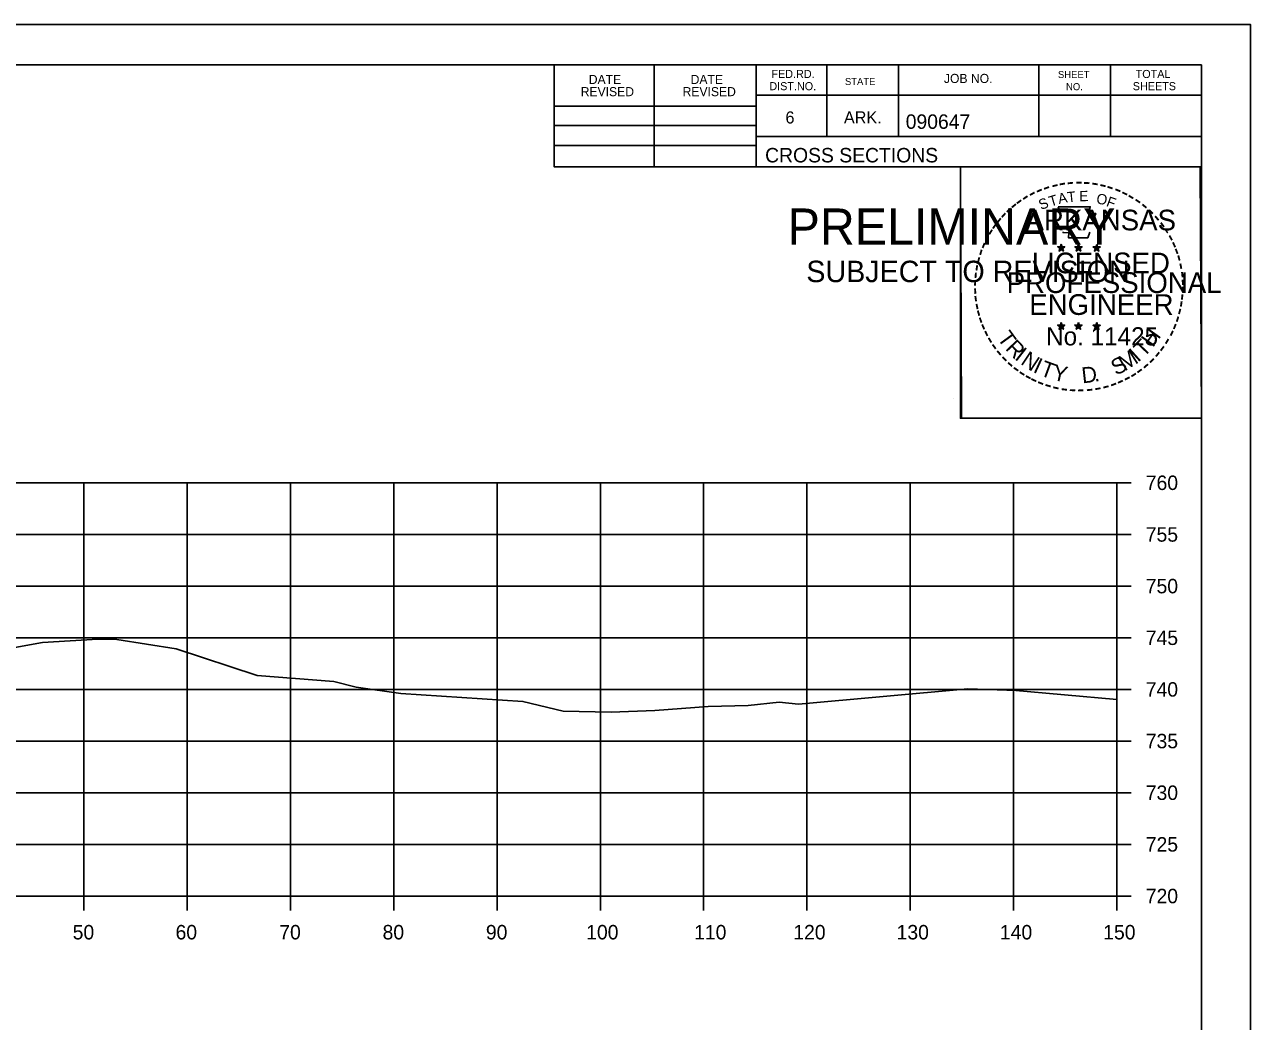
# Model space of a CAD drawing. Extents: x 1202951 to 1376887, y 378065 to 728038.
# Drawn here: x 1370161 to 1370279.6, y 380588.4 to 380684.9 of the extents above; entities that cross this region are included whole.
import ezdxf

# ---------------------------------------------------------------- set-up
doc = ezdxf.new("R2010")
doc.units = 0
for name, color, linetype in [('R_Axis', 7, 'Continuous'), ('R_Axis Annot', 7, 'Continuous'), ('R_Exist Surface', 7, 'Continuous'), ('R_Grid', 7, 'Continuous'), ('R_No Plot', 7, 'Continuous')]:
    doc.layers.add(name, color=color, linetype=linetype)

msp = doc.modelspace()

# ---------------------------------------------------------------- linework, layer by layer
at = {"layer": 'R_Axis'}
for p, q in [((1370266.7, 380600.52), (1370266.7, 380640.52)), ((1370268.1, 380640.52), (1370266.7, 380640.52)), ((1370268.1, 380635.52), (1370266.7, 380635.52)), ((1370268.1, 380630.52), (1370266.7, 380630.52)), ((1370268.1, 380625.52), (1370266.7, 380625.52)), ((1370268.1, 380620.52), (1370266.7, 380620.52)), ((1370268.1, 380615.52), (1370266.7, 380615.52)), ((1370268.1, 380610.52), (1370266.7, 380610.52)), ((1370268.1, 380605.52), (1370266.7, 380605.52)), ((1369966.7, 380600.52), (1370266.7, 380600.52)), ((1370166.7, 380599.12), (1370166.7, 380600.52)), ((1370176.7, 380599.12), (1370176.7, 380600.52)), ((1370186.7, 380599.12), (1370186.7, 380600.52)), ((1370196.7, 380599.12), (1370196.7, 380600.52)), ((1370206.7, 380599.12), (1370206.7, 380600.52)), ((1370216.7, 380599.12), (1370216.7, 380600.52)), ((1370226.7, 380599.12), (1370226.7, 380600.52)), ((1370236.7, 380599.12), (1370236.7, 380600.52)), ((1370246.7, 380599.12), (1370246.7, 380600.52)), ((1370256.7, 380599.12), (1370256.7, 380600.52)), ((1370266.7, 380599.12), (1370266.7, 380600.52)), ((1370268.1, 380600.52), (1370266.7, 380600.52))]:
    msp.add_line(p, q, dxfattribs=at)
at = {"layer": 'R_Exist Surface'}
msp.add_lwpolyline([(1370156.6, 380623.95), (1370162.71, 380625.05), (1370168.04, 380625.39), (1370169.9, 380625.35), (1370175.65, 380624.45), (1370183.49, 380621.86), (1370190.91, 380621.27), (1370193.07, 380620.75), (1370197.4, 380620.11), (1370209.2, 380619.35), (1370213.11, 380618.41), (1370217.76, 380618.31), (1370221.98, 380618.48), (1370227.13, 380618.88), (1370231, 380618.96), (1370234.02, 380619.29), (1370235.89, 380619.09), (1370252.26, 380620.56), (1370256.05, 380620.46), (1370256.55, 380620.45), (1370266.7, 380619.54)], dxfattribs=at)
at = {"layer": 'R_Grid'}
for p, q in [((1369966.7, 380640.52), (1370266.7, 380640.52)), ((1370166.7, 380600.52), (1370166.7, 380640.52)), ((1370176.7, 380600.52), (1370176.7, 380640.52)), ((1370186.7, 380600.52), (1370186.7, 380640.52)), ((1370196.7, 380600.52), (1370196.7, 380640.52)), ((1370206.7, 380600.52), (1370206.7, 380640.52)), ((1370216.7, 380600.52), (1370216.7, 380640.52)), ((1370226.7, 380600.52), (1370226.7, 380640.52)), ((1370236.7, 380600.52), (1370236.7, 380640.52)), ((1370246.7, 380600.52), (1370246.7, 380640.52)), ((1370256.7, 380600.52), (1370256.7, 380640.52)), ((1370266.7, 380600.52), (1370266.7, 380640.52)), ((1369966.7, 380635.52), (1370266.7, 380635.52)), ((1369966.7, 380630.52), (1370266.7, 380630.52)), ((1369966.7, 380625.52), (1370266.7, 380625.52)), ((1369966.7, 380620.52), (1370266.7, 380620.52)), ((1369966.7, 380615.52), (1370266.7, 380615.52)), ((1369966.7, 380610.52), (1370266.7, 380610.52)), ((1369966.7, 380605.52), (1370266.7, 380605.52)), ((1369966.7, 380600.52), (1370266.7, 380600.52))]:
    msp.add_line(p, q, dxfattribs=at)
at = {"layer": 'R_No Plot'}
for p, q in [((1369946.3, 380684.88), (1370279.63, 380684.88)), ((1369958.7, 380680.98), (1370274.88, 380680.98)), ((1370212.24, 380671.1), (1370212.24, 380680.98)), ((1370221.92, 380671.1), (1370221.92, 380680.98)), ((1370231.78, 380680.98), (1370231.78, 380671.1)), ((1370238.62, 380680.98), (1370238.62, 380674.04)), ((1370245.56, 380680.98), (1370245.56, 380674.04)), ((1370259.14, 380680.98), (1370259.14, 380674.04)), ((1370266.08, 380680.98), (1370266.08, 380674.04)), ((1370274.88, 380475.52), (1370274.88, 380680.98)), ((1370274.88, 380678.04), (1370231.78, 380678.04)), ((1370274.88, 380678.06), (1370274.88, 380678.06)), ((1370212.24, 380676.96), (1370231.78, 380676.96)), ((1370212.24, 380675.1), (1370231.78, 380675.1)), ((1370274.88, 380674.04), (1370231.78, 380674.04)), ((1370234.74, 380674.04), (1370274.88, 380674.04)), ((1370212.24, 380673.16), (1370231.78, 380673.16)), ((1370274.88, 380671.1), (1370212.24, 380671.1)), ((1370260.97, 380663.36), (1370261.32, 380663.25)), ((1370260.97, 380663.36), (1370261.22, 380663.31)), ((1370260.97, 380663.36), (1370261.2, 380663.24)), ((1370261.1, 380662.95), (1370261.32, 380663.25)), ((1370261.1, 380662.95), (1370261.23, 380663.19)), ((1370261.1, 380662.95), (1370261.31, 380663.17)), ((1370261.32, 380663.61), (1370261.28, 380663.36)), ((1370261.53, 380662.95), (1370261.31, 380663.16)), ((1370261.32, 380663.25), (1370261.32, 380663.61)), ((1370261.32, 380663.61), (1370261.37, 380663.36)), ((1370261.66, 380663.36), (1370261.32, 380663.25)), ((1370261.53, 380662.95), (1370261.32, 380663.25)), ((1370261.66, 380663.36), (1370261.38, 380663.31)), ((1370261.53, 380662.95), (1370261.39, 380663.24)), ((1370261.66, 380663.36), (1370261.46, 380663.26)), ((1370262.64, 380663.36), (1370262.99, 380663.25)), ((1370262.64, 380663.36), (1370262.89, 380663.31)), ((1370262.64, 380663.36), (1370262.87, 380663.24)), ((1370262.77, 380662.95), (1370262.99, 380663.25)), ((1370262.77, 380662.95), (1370262.9, 380663.19)), ((1370262.77, 380662.95), (1370262.98, 380663.17)), ((1370262.99, 380663.61), (1370262.95, 380663.36)), ((1370263.2, 380662.95), (1370262.98, 380663.16)), ((1370262.99, 380663.25), (1370262.99, 380663.61)), ((1370262.99, 380663.61), (1370263.04, 380663.36)), ((1370263.33, 380663.36), (1370262.99, 380663.25)), ((1370263.2, 380662.95), (1370262.99, 380663.25)), ((1370263.33, 380663.36), (1370263.05, 380663.31)), ((1370263.2, 380662.95), (1370263.06, 380663.24)), ((1370263.33, 380663.36), (1370263.13, 380663.26)), ((1370264.4, 380663.35), (1370264.75, 380663.23)), ((1370264.4, 380663.35), (1370264.65, 380663.3)), ((1370264.4, 380663.35), (1370264.64, 380663.22)), ((1370264.53, 380662.94), (1370264.75, 380663.23)), ((1370264.53, 380662.94), (1370264.66, 380663.18)), ((1370264.53, 380662.94), (1370264.75, 380663.15)), ((1370264.75, 380663.6), (1370264.71, 380663.35)), ((1370264.75, 380663.23), (1370264.75, 380663.6)), ((1370264.75, 380663.6), (1370264.8, 380663.35)), ((1370265.1, 380663.35), (1370264.75, 380663.23)), ((1370264.96, 380662.94), (1370264.75, 380663.23)), ((1370264.96, 380662.94), (1370264.75, 380663.15)), ((1370265.1, 380663.35), (1370264.81, 380663.3)), ((1370264.96, 380662.94), (1370264.83, 380663.23)), ((1370265.1, 380663.35), (1370264.89, 380663.24)), ((1370261.31, 380656.04), (1370261.27, 380655.79)), ((1370261.31, 380655.67), (1370261.31, 380656.04)), ((1370261.31, 380656.04), (1370261.36, 380655.79)), ((1370262.98, 380656.04), (1370262.94, 380655.79)), ((1370262.98, 380655.67), (1370262.98, 380656.04)), ((1370262.98, 380656.04), (1370263.03, 380655.79)), ((1370264.75, 380656.03), (1370264.71, 380655.78)), ((1370264.75, 380655.66), (1370264.75, 380656.03)), ((1370264.75, 380656.03), (1370264.8, 380655.78)), ((1370260.96, 380655.78), (1370261.31, 380655.67)), ((1370260.96, 380655.78), (1370261.22, 380655.74)), ((1370260.96, 380655.78), (1370261.2, 380655.66)), ((1370261.1, 380655.38), (1370261.31, 380655.67)), ((1370261.1, 380655.38), (1370261.22, 380655.62)), ((1370261.1, 380655.38), (1370261.31, 380655.59)), ((1370261.66, 380655.78), (1370261.31, 380655.67)), ((1370261.53, 380655.38), (1370261.31, 380655.67)), ((1370261.53, 380655.38), (1370261.31, 380655.59)), ((1370261.66, 380655.78), (1370261.37, 380655.74)), ((1370261.53, 380655.38), (1370261.39, 380655.67)), ((1370261.66, 380655.78), (1370261.46, 380655.68)), ((1370262.63, 380655.78), (1370262.98, 380655.67)), ((1370262.63, 380655.78), (1370262.89, 380655.74)), ((1370262.63, 380655.78), (1370262.87, 380655.66)), ((1370262.77, 380655.38), (1370262.98, 380655.67)), ((1370262.77, 380655.38), (1370262.89, 380655.62)), ((1370262.77, 380655.38), (1370262.98, 380655.59)), ((1370263.33, 380655.78), (1370262.98, 380655.67)), ((1370263.19, 380655.38), (1370262.98, 380655.67)), ((1370263.19, 380655.38), (1370262.98, 380655.59)), ((1370263.33, 380655.78), (1370263.04, 380655.74)), ((1370263.19, 380655.38), (1370263.06, 380655.67)), ((1370263.33, 380655.78), (1370263.12, 380655.68)), ((1370264.4, 380655.77), (1370264.75, 380655.66)), ((1370264.4, 380655.77), (1370264.65, 380655.73)), ((1370264.4, 380655.77), (1370264.64, 380655.65)), ((1370264.53, 380655.37), (1370264.75, 380655.66)), ((1370264.53, 380655.37), (1370264.66, 380655.61)), ((1370264.53, 380655.37), (1370264.75, 380655.58)), ((1370265.1, 380655.77), (1370264.75, 380655.66)), ((1370264.96, 380655.37), (1370264.75, 380655.66)), ((1370264.96, 380655.37), (1370264.75, 380655.58)), ((1370265.1, 380655.77), (1370264.81, 380655.73)), ((1370264.96, 380655.37), (1370264.82, 380655.66)), ((1370265.1, 380655.77), (1370264.89, 380655.67)), ((1370250.92, 380648.65), (1370250.92, 380648.65))]:
    msp.add_line(p, q, dxfattribs=at)
for points in [[(1369946.29, 380684.88), (1370279.63, 380684.88), (1370279.63, 380471.54), (1369946.29, 380471.54)], [(1370192.62, 380680.98), (1370212.24, 380680.98), (1370212.24, 380671.1), (1370228.35, 380671.1), (1370251.55, 380671.1), (1370251.55, 380646.77), (1370274.88, 380646.77), (1370274.88, 380475.52), (1369958.7, 380475.52), (1369958.7, 380680.98)], [(1370251.55, 380671.1), (1370274.76, 380671.1), (1370274.88, 380646.77), (1370251.67, 380646.77)]]:
    msp.add_lwpolyline(points, close=True, dxfattribs=at)
for points in [[(1370261.01, 380667.24), (1370261.28, 380666.41)], [(1370264.52, 380666.31), (1370264.66, 380666.6), (1370263.98, 380666.57), (1370264.12, 380667.24), (1370261.01, 380667.24)], [(1370261.5, 380664.81), (1370261.5, 380664.73), (1370262.06, 380664.71), (1370262.01, 380664.23), (1370263.88, 380664.23), (1370264.08, 380664.77)], [(1370261.32, 380663.61), (1370261.53, 380662.95), (1370260.97, 380663.36), (1370261.66, 380663.36), (1370261.1, 380662.95), (1370261.32, 380663.61)], [(1370262.99, 380663.61), (1370263.2, 380662.95), (1370262.64, 380663.36), (1370263.33, 380663.36), (1370262.77, 380662.95), (1370262.99, 380663.61)], [(1370264.75, 380663.6), (1370264.96, 380662.94), (1370264.4, 380663.35), (1370265.1, 380663.35), (1370264.53, 380662.94), (1370264.75, 380663.6)], [(1370261.31, 380656.04), (1370261.53, 380655.38), (1370260.96, 380655.78), (1370261.66, 380655.78), (1370261.1, 380655.38), (1370261.31, 380656.04)], [(1370262.98, 380656.04), (1370263.19, 380655.38), (1370262.63, 380655.78), (1370263.33, 380655.78), (1370262.77, 380655.38), (1370262.98, 380656.04)], [(1370264.75, 380656.03), (1370264.96, 380655.37), (1370264.4, 380655.77), (1370265.1, 380655.77), (1370264.53, 380655.37), (1370264.75, 380656.03)]]:
    msp.add_lwpolyline(points, dxfattribs=at)
for centre, radius in [((1370261.32, 380663.25), 0.172), ((1370261.32, 380663.25), 0.145), ((1370261.32, 380663.25), 0.116), ((1370261.32, 380663.25), 0.0991), ((1370261.32, 380663.25), 0.0747), ((1370261.32, 380663.25), 0.0495), ((1370261.32, 380663.25), 0.0296), ((1370262.99, 380663.25), 0.172), ((1370262.99, 380663.25), 0.145), ((1370262.99, 380663.25), 0.116), ((1370262.99, 380663.25), 0.0991), ((1370262.99, 380663.25), 0.0747), ((1370262.99, 380663.25), 0.0495), ((1370262.99, 380663.25), 0.0296), ((1370264.75, 380663.23), 0.172), ((1370264.75, 380663.23), 0.145), ((1370264.75, 380663.23), 0.116), ((1370264.75, 380663.23), 0.0991), ((1370264.75, 380663.23), 0.0747), ((1370264.75, 380663.23), 0.0495), ((1370264.75, 380663.23), 0.0296), ((1370261.31, 380655.67), 0.172), ((1370261.31, 380655.67), 0.145), ((1370261.31, 380655.67), 0.116), ((1370261.31, 380655.67), 0.0991), ((1370261.31, 380655.67), 0.0747), ((1370261.31, 380655.67), 0.0495), ((1370261.31, 380655.67), 0.0296), ((1370262.98, 380655.67), 0.172), ((1370262.98, 380655.67), 0.145), ((1370262.98, 380655.67), 0.116), ((1370262.98, 380655.67), 0.0991), ((1370262.98, 380655.67), 0.0747), ((1370262.98, 380655.67), 0.0495), ((1370262.98, 380655.67), 0.0296), ((1370264.75, 380655.66), 0.172), ((1370264.75, 380655.66), 0.145), ((1370264.75, 380655.66), 0.116), ((1370264.75, 380655.66), 0.0991), ((1370264.75, 380655.66), 0.0747), ((1370264.75, 380655.66), 0.0495), ((1370264.75, 380655.66), 0.0296)]:
    msp.add_circle(centre, radius, dxfattribs=at)

# ---------------------------------------------------------------- texts
at = {"layer": 'R_Axis Annot'}
for s, p in [('760', (1370269.5, 380639.82)), ('755', (1370269.5, 380634.82)), ('750', (1370269.5, 380629.82)), ('745', (1370269.5, 380624.82)), ('740', (1370269.5, 380619.82)), ('735', (1370269.5, 380614.82)), ('730', (1370269.5, 380609.82)), ('725', (1370269.5, 380604.82)), ('720', (1370269.5, 380599.82)), ('50', (1370165.62, 380596.32)), ('60', (1370175.58, 380596.32)), ('70', (1370185.62, 380596.32)), ('80', (1370195.62, 380596.32)), ('90', (1370205.62, 380596.32)), ('100', (1370215.33, 380596.32)), ('110', (1370225.78, 380596.32)), ('120', (1370235.38, 380596.32)), ('130', (1370245.38, 380596.32)), ('140', (1370255.38, 380596.32)), ('150', (1370265.38, 380596.32))]:
    msp.add_text(s, height=1.4, dxfattribs=at).set_placement(p)
at = {"layer": 'R_No Plot'}
for s, height, rotation, p in [('DATE', 0.879, 360, (1370215.58, 380679.12)), ('DATE', 0.879, 360, (1370225.44, 380679.12)), ('FED.RD.', 0.782, 360, (1370233.26, 380679.7)), ('STATE', 0.684, 360, (1370240.38, 380679.02)), ('JOB NO.', 0.879, 360, (1370249.96, 380679.22)), ('SHEET', 0.684, 360, (1370261, 380679.7)), ('TOTAL', 0.782, 360, (1370268.52, 380679.7)), ('REVISED', 0.879, 360, (1370214.8, 380677.94)), ('REVISED', 0.879, 360, (1370224.66, 380677.94)), ('DIST.NO.', 0.782, 360, (1370233.06, 380678.52)), ('NO.', 0.684, 360, (1370261.78, 380678.52)), ('SHEETS', 0.782, 360, (1370268.24, 380678.52)), ('6', 1.17, 360, (1370234.62, 380675.3)), ('ARK.', 1.172, 360, (1370240.28, 380675.3)), ('090647', 1.4, 360, (1370246.26, 380674.78)), ('CROSS SECTIONS', 1.4, 360, (1370232.65, 380671.53)), ('-', 1.6, 24.3072, (1370259.12, 380668.09)), ('-', 1.6, 19.1761, (1370259.76, 380668.36)), ('-', 1.6, 13.6301, (1370260.51, 380668.6)), ('-', 1.6, 10.2193, (1370261.18, 380668.77)), ('-', 1.6, 5.8968, (1370261.91, 380668.88)), ('-', 1.6, 0.1862, (1370262.68, 380668.95)), ('-', 1.6, 357.743, (1370263.41, 380668.93)), ('-', 1.6, 352.1617, (1370264.15, 380668.88)), ('-', 1.6, 347.2049, (1370264.87, 380668.76)), ('-', 1.6, 342.3362, (1370265.51, 380668.61)), ('-', 1.6, 337.8551, (1370266.24, 380668.39)), ('-', 1.6, 36.2317, (1370257.31, 380667.01)), ('-', 1.6, 34.0636, (1370257.89, 380667.41)), ('-', 1.6, 28.7918, (1370258.49, 380667.78)), ('S', 1, 21.594, (1370259.36, 380666.91)), ('T', 1, 16.4036, (1370260.28, 380667.24)), ('A', 1, 11.2132, (1370261.1, 380667.5)), ('T', 1, 6.0228, (1370261.95, 380667.66)), ('E', 1, 0.8323, (1370263.06, 380667.77)), ('O', 1, 350.4515, (1370264.66, 380667.56)), ('F', 1, 340.0707, (1370265.61, 380667.33)), ('-', 1.6, 334.1211, (1370266.87, 380668.12)), ('-', 1.6, 329.6409, (1370267.45, 380667.83)), ('-', 1.6, 325.8627, (1370268.09, 380667.47)), ('PRELIMINARY', 3.5, 360, (1370234.83, 380663.57)), ('-', 1.6, 48.423, (1370255.96, 380665.74)), ('-', 1.6, 42.9622, (1370256.4, 380666.22)), ('-', 1.6, 38.9507, (1370256.84, 380666.63)), ('ARKANSAS', 2, 360, (1370257.86, 380664.95)), ('-', 1.6, 320.5297, (1370268.7, 380667.05)), ('-', 1.6, 315.5786, (1370269.3, 380666.56)), ('DWB', 0.01, 360, (1370235.58, 380665.42)), ('-', 1.6, 54.2325, (1370255.14, 380664.69)), ('-', 1.6, 50.6142, (1370255.55, 380665.25)), ('-', 1.6, 309.8797, (1370269.87, 380666.01)), ('-', 1.6, 306.6522, (1370270.4, 380665.41)), ('-', 1.6, 62.8713, (1370254.5, 380663.54)), ('-', 1.6, 58.0706, (1370254.82, 380664.16)), ('-', 1.4, 303.6753, (1370270.88, 380664.84)), ('-', 1.6, 299.6684, (1370271.2, 380664.23)), ('-', 1.6, 72.3945, (1370254.02, 380662.3)), ('-', 1.6, 67.7743, (1370254.24, 380662.93)), ('DWB', 0.01, 360, (1370261.3, 380663.24)), ('DWB', 0.01, 360, (1370262.97, 380663.24)), ('DWB', 0.01, 360, (1370264.74, 380663.23)), ('-', 1.6, 294.6628, (1370271.53, 380663.62)), ('-', 1.6, 290.5728, (1370271.78, 380663.04)), ('SUBJECT TO REVISION', 2.0751, 360, (1370236.64, 380659.94)), ('-', 1.6, 75.461, (1370253.83, 380661.59)), ('LICENSED', 2, 360, (1370258.46, 380660.8)), ('-', 1.6, 285.1233, (1370272.02, 380662.46)), ('-', 1.6, 85.1863, (1370253.62, 380660.19)), ('-', 1.6, 81.2013, (1370253.7, 380660.88)), ('PROFESSIONAL', 2, 360, (1370256.03, 380658.89)), ('-', 1.6, 280.5493, (1370272.22, 380661.72)), ('-', 1.6, 276.5962, (1370272.38, 380660.95)), ('-', 1.6, 89.0622, (1370253.59, 380659.48)), ('-', 1.6, 274.3301, (1370272.44, 380660.23)), ('-', 1.6, 269.9407, (1370272.47, 380659.6)), ('-', 1.6, 94.1959, (1370253.63, 380658.76)), ('-', 1.6, 98.9479, (1370253.7, 380658.09)), ('ENGINEER', 2, 360, (1370258.22, 380656.77)), ('-', 1.6, 263.5172, (1370272.45, 380658.93)), ('-', 1.6, 101.7149, (1370253.84, 380657.36)), ('-', 1.6, 105.4578, (1370254, 380656.76)), ('-', 1.6, 255.7626, (1370272.27, 380657.6)), ('-', 1.6, 260.9953, (1370272.38, 380658.28)), ('-', 1.6, 109.0874, (1370254.21, 380656.13)), ('-', 1.6, 114.0643, (1370254.47, 380655.54)), ('-', 1.6, 247.8887, (1370271.87, 380656.21)), ('-', 1.6, 252.8681, (1370272.09, 380656.88)), ('-', 1.6, 115.7289, (1370254.77, 380654.92)), ('T', 1.54, 306.0406, (1370255.07, 380654.51)), ('No. 11425', 1.757, 360, (1370259.85, 380653.82)), ('DWB', 0.01, 360, (1370261.3, 380655.67)), ('DWB', 0.01, 360, (1370262.97, 380655.67)), ('DWB', 0.01, 360, (1370264.74, 380655.66)), ('H', 1.54, 54.6088, (1370270.19, 380653.55)), ('-', 1.6, 244.6197, (1370271.61, 380655.58)), ('-', 1.6, 120.4471, (1370255.13, 380654.33)), ('-', 1.6, 125.8934, (1370255.53, 380653.77)), ('R', 1.54, 314.005, (1370255.83, 380653.46)), ('I', 1.54, 321.9694, (1370256.73, 380652.53)), ('I', 1.54, 42.1136, (1370268.74, 380652.13)), ('T', 1.54, 46.6444, (1370269.3, 380652.6)), ('-', 1.6, 233.8452, (1370270.81, 380654.17)), ('-', 1.6, 239.0712, (1370271.21, 380654.83)), ('-', 1.6, 130.7181, (1370255.99, 380653.22)), ('-', 1.6, 134.2238, (1370256.51, 380652.68)), ('N', 1.54, 326.5002, (1370257.3, 380652.06)), ('I', 1.54, 335.3603, (1370258.51, 380651.27)), ('T', 1.54, 339.8912, (1370259.17, 380650.95)), ('S', 1.54, 26.9312, (1370266.62, 380650.87)), ('M', 1.54, 32.6563, (1370267.46, 380651.28)), ('-', 1.6, 225.7653, (1370269.9, 380653.04)), ('-', 1.6, 231.2538, (1370270.38, 380653.61)), ('-', 1.6, 138.9338, (1370257.04, 380652.21)), ('-', 1.6, 144.6463, (1370257.59, 380651.81)), ('-', 1.6, 148.0898, (1370258.15, 380651.43)), ('Y', 1.54, 347.8556, (1370260.39, 380650.5)), ('D', 1.54, 6.3969, (1370263.37, 380650.14)), ('-', 1.6, 212.2491, (1370268.3, 380651.67)), ('-', 1.6, 215.7363, (1370268.83, 380652.06)), ('-', 1.6, 221.0851, (1370269.38, 380652.53)), ('-', 1.6, 151.5704, (1370258.73, 380651.11)), ('-', 1.6, 154.6002, (1370259.25, 380650.86)), ('-', 1.6, 158.5612, (1370259.88, 380650.61)), ('-', 1.6, 162.7983, (1370260.57, 380650.4)), ('.', 1.54, 13.7642, (1370264.56, 380650.27)), ('-', 1.6, 195.4743, (1370265.82, 380650.49)), ('-', 1.6, 200.7184, (1370266.5, 380650.74)), ('-', 1.6, 204.2516, (1370267.11, 380651.01)), ('-', 1.6, 207.3568, (1370267.74, 380651.33)), ('-', 1.6, 167.5555, (1370261.28, 380650.23)), ('-', 1.6, 173.1155, (1370262.05, 380650.12)), ('-', 1.6, 176.5183, (1370262.8, 380650.07)), ('-', 1.6, 181.5918, (1370263.54, 380650.09)), ('-', 1.6, 185.8167, (1370264.35, 380650.16)), ('-', 1.6, 191.2858, (1370265.09, 380650.3))]:
    msp.add_text(s, height=height, rotation=rotation, dxfattribs=at).set_placement(p)

doc.saveas('drawing.dxf')
